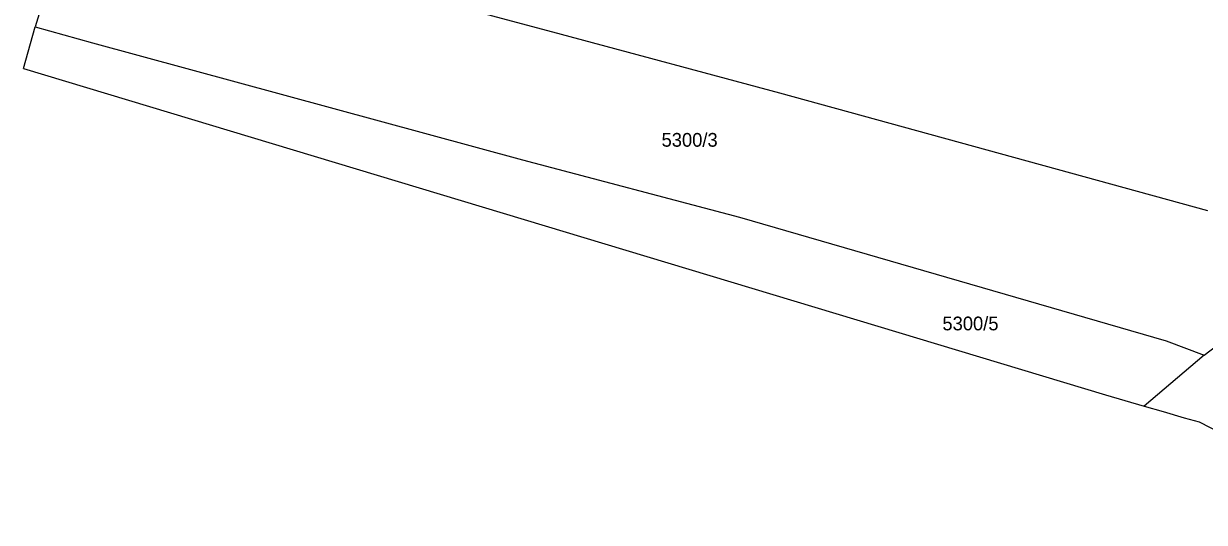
# Model space of a CAD drawing. Extents: x -593183 to -588034, y -1130415 to -1124994.
# Drawn here: x -592208.8 to -592062.6, y -1126556.6 to -1126494.9 of the extents above; entities that cross this region are included whole.
import ezdxf

# ---------------------------------------------------------------- set-up
doc = ezdxf.new("R2010")
doc.units = 0
for name, color, linetype in [('Vrstva 1', 7, 'Continuous'), ('Vrstva 13', 7, 'Continuous'), ('Vrstva 18', 7, 'Continuous')]:
    doc.layers.add(name, color=color, linetype=linetype)

msp = doc.modelspace()

# ---------------------------------------------------------------- linework, layer by layer
at = {"layer": 'Vrstva 1'}
for p, q in [((-592203.06, -1126479.91), (-592142.22, -1126496.16)), ((-592207.4, -1126495.26), (-592200.29, -1126497.26)), ((-592200.29, -1126497.26), (-592147.01, -1126511.74)), ((-592142.22, -1126496.16), (-592115.2, -1126503.45)), ((-592115.2, -1126503.45), (-592062.17, -1126517.99)), ((-592147.01, -1126511.74), (-592120.15, -1126518.83)), ((-592120.15, -1126518.83), (-592067.31, -1126534.12)), ((-592062.58, -1126535.9), (-592045.83, -1126523.09)), ((-592067.31, -1126534.12), (-592062.58, -1126535.9)), ((-592062.58, -1126535.9), (-592070.01, -1126542.22))]:
    msp.add_line(p, q, dxfattribs=at)
at = {"layer": 'Vrstva 13'}
for p, q in [((-592205.53, -1126489.25), (-592207.4, -1126495.26)), ((-592208.83, -1126500.44), (-592207.4, -1126495.26)), ((-592208.83, -1126500.44), (-592074.8, -1126540.78)), ((-592074.8, -1126540.78), (-592070.01, -1126542.22)), ((-592070.01, -1126542.22), (-592067.67, -1126542.87)), ((-592067.67, -1126542.87), (-592065.06, -1126543.63)), ((-592065.06, -1126543.63), (-592063.21, -1126544.16)), ((-592063.21, -1126544.16), (-592038.96, -1126556.58))]:
    msp.add_line(p, q, dxfattribs=at)

# ---------------------------------------------------------------- texts
at = {"layer": 'Vrstva 18'}
for s, p in [('5300/3', (-592129.8, -1126510.1)), ('5300/5', (-592095.01, -1126532.82))]:
    msp.add_text(s, height=1.7, dxfattribs=at).set_placement(p)

doc.saveas('drawing.dxf')
